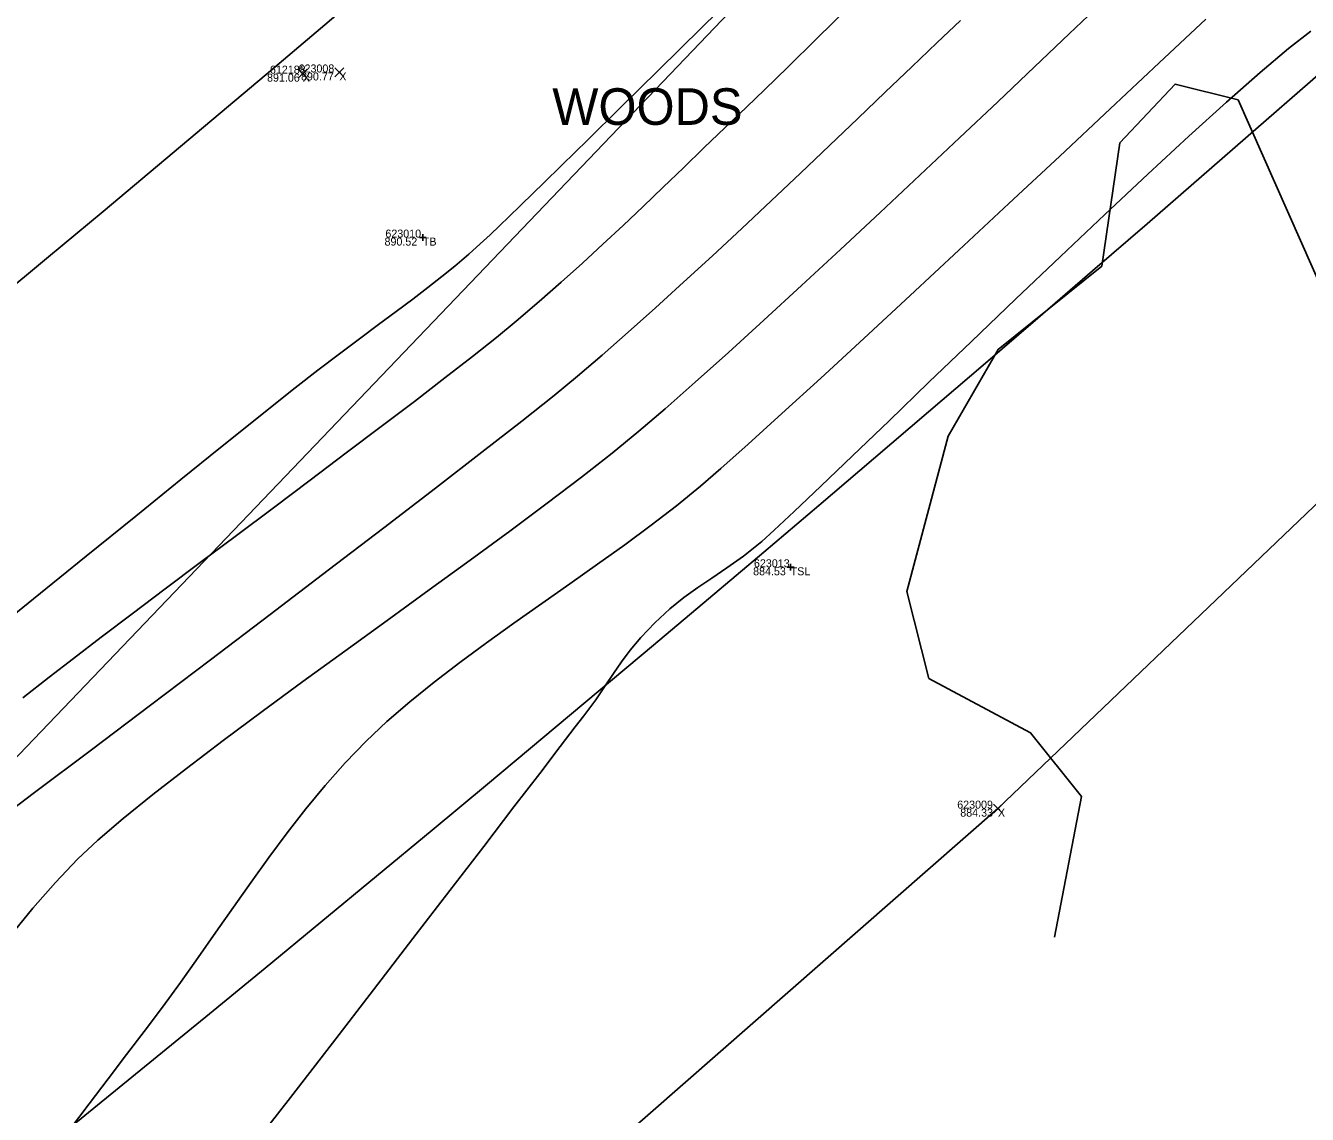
# Model space of a CAD drawing. Extents: x 1957117 to 1971063, y 701601 to 715861.
# Drawn here: x 1968503.2 to 1968559.2, y 710799.8 to 710847.4 of the extents above; entities that cross this region are included whole.
import ezdxf

# ---------------------------------------------------------------- set-up
doc = ezdxf.new("R2010")
doc.units = 0
for name, color, linetype in [('AP_X_Lights', 7, 'Continuous'), ('DT_X_Contour_Major', 7, 'Continuous'), ('DT_X_Contour_Minor', 7, 'Continuous'), ('DT_X_TIN_Hull', 7, 'Continuous'), ('GE_X_CL_20', 7, 'Continuous'), ('PV_P_Drive', 7, 'Continuous'), ('PV_P_Shoulder', 7, 'Continuous'), ('RS_Raster1', 7, 'Continuous'), ('RW_X_Esmt_RR', 7, 'Continuous'), ('RW_X_Fee_RW', 7, 'Continuous'), ('SC_Scratch1', 7, 'Continuous'), ('SC_Shading5', 7, 'Continuous'), ('VG_X_Text', 7, 'Continuous'), ('VG_X_Tree_Line_Rt', 7, 'Continuous')]:
    doc.layers.add(name, color=color, linetype=linetype)

msp = doc.modelspace()

# ---------------------------------------------------------------- linework, layer by layer
at = {"layer": 'AP_X_Lights'}
for p, q in [((1968515.094, 710845.114), (1968515.482, 710845.504)), ((1968515.094, 710845.504), (1968515.482, 710845.114)), ((1968516.692, 710845.166), (1968517.08, 710845.556)), ((1968516.692, 710845.556), (1968517.08, 710845.166)), ((1968545.495, 710812.976), (1968545.883, 710813.366)), ((1968545.495, 710813.366), (1968545.883, 710812.976))]:
    msp.add_line(p, q, dxfattribs=at)
at = {"layer": 'DT_X_Contour_Major'}
for points in [[(1968501.098, 710820.397), (1968503.508, 710822.345), (1968505.82, 710824.215), (1968507.986, 710825.966), (1968509.959, 710827.56), (1968511.691, 710828.957), (1968513.133, 710830.117), (1968514.238, 710831.003), (1968514.958, 710831.573), (1968515.952, 710832.344), (1968516.89, 710833.058), (1968517.773, 710833.72), (1968518.602, 710834.336), (1968519.376, 710834.91), (1968520.096, 710835.448), (1968520.762, 710835.954), (1968521.374, 710836.433), (1968521.933, 710836.891), (1968522.547, 710837.416), (1968523.05, 710837.863), (1968523.484, 710838.264), (1968523.891, 710838.653), (1968524.315, 710839.066), (1968524.798, 710839.536), (1968525.382, 710840.096), (1968525.817, 710840.518), (1968526.618, 710841.303), (1968527.748, 710842.414), (1968529.168, 710843.813), (1968530.841, 710845.46), (1968532.728, 710847.319), (1968534.792, 710849.35)], [(1968501.098, 710820.397), (1968503.508, 710822.345), (1968505.82, 710824.215), (1968507.986, 710825.966), (1968509.959, 710827.56), (1968511.691, 710828.957), (1968513.133, 710830.117), (1968514.238, 710831.003), (1968514.958, 710831.573), (1968515.952, 710832.344), (1968516.89, 710833.058), (1968517.773, 710833.72), (1968518.602, 710834.336), (1968519.376, 710834.91), (1968520.096, 710835.448), (1968520.762, 710835.954), (1968521.374, 710836.433), (1968521.933, 710836.891), (1968522.547, 710837.416), (1968523.05, 710837.863), (1968523.484, 710838.264), (1968523.891, 710838.653), (1968524.315, 710839.066), (1968524.798, 710839.536), (1968525.382, 710840.096), (1968525.817, 710840.518), (1968526.618, 710841.303), (1968527.748, 710842.414), (1968529.168, 710843.813), (1968530.841, 710845.46), (1968532.728, 710847.319), (1968534.792, 710849.35)], [(1968559.365, 710847.162), (1968558.393, 710846.405), (1968557.153, 710845.357), (1968555.688, 710844.064), (1968554.04, 710842.568), (1968552.251, 710840.915), (1968550.363, 710839.147), (1968548.42, 710837.309), (1968546.462, 710835.445), (1968544.532, 710833.598), (1968542.673, 710831.813), (1968540.926, 710830.133), (1968539.334, 710828.603), (1968537.94, 710827.267), (1968536.784, 710826.168), (1968535.91, 710825.35), (1968535.36, 710824.858), (1968534.556, 710824.214), (1968533.838, 710823.693), (1968533.182, 710823.249), (1968532.563, 710822.833), (1968531.956, 710822.399), (1968531.337, 710821.9), (1968530.681, 710821.29), (1968530.08, 710820.658), (1968529.611, 710820.103), (1968529.226, 710819.588), (1968528.878, 710819.078), (1968528.518, 710818.538), (1968528.099, 710817.932), (1968527.573, 710817.225), (1968527.203, 710816.743), (1968526.552, 710815.893), (1968525.649, 710814.713), (1968524.524, 710813.243), (1968523.206, 710811.522), (1968521.724, 710809.59), (1968520.108, 710807.486), (1968518.387, 710805.25), (1968516.591, 710802.921), (1968514.749, 710800.539), (1968512.89, 710798.142)], [(1968559.365, 710847.162), (1968558.393, 710846.405), (1968557.153, 710845.357), (1968555.688, 710844.064), (1968554.04, 710842.568), (1968552.251, 710840.915), (1968550.363, 710839.147), (1968548.42, 710837.309), (1968546.462, 710835.445), (1968544.532, 710833.598), (1968542.673, 710831.813), (1968540.926, 710830.133), (1968539.334, 710828.603), (1968537.94, 710827.267), (1968536.784, 710826.168), (1968535.91, 710825.35), (1968535.36, 710824.858), (1968534.556, 710824.214), (1968533.838, 710823.693), (1968533.182, 710823.249), (1968532.563, 710822.833), (1968531.956, 710822.399), (1968531.337, 710821.9), (1968530.681, 710821.29), (1968530.08, 710820.658), (1968529.611, 710820.103), (1968529.226, 710819.588), (1968528.878, 710819.078), (1968528.518, 710818.538), (1968528.099, 710817.932), (1968527.573, 710817.225), (1968527.203, 710816.743), (1968526.552, 710815.893), (1968525.649, 710814.713), (1968524.524, 710813.243), (1968523.206, 710811.522), (1968521.724, 710809.59), (1968520.108, 710807.486), (1968518.387, 710805.25), (1968516.591, 710802.921), (1968514.749, 710800.539), (1968512.89, 710798.142)]]:
    msp.add_lwpolyline(points, dxfattribs=at)
at = {"layer": 'DT_X_Contour_Minor'}
for points in [[(1968502.474, 710807.586), (1968503.484, 710808.812), (1968504.476, 710809.943), (1968505.439, 710810.954), (1968506.327, 710811.786), (1968507.436, 710812.736), (1968508.739, 710813.79), (1968510.205, 710814.932), (1968511.806, 710816.146), (1968513.513, 710817.415), (1968515.296, 710818.724), (1968517.126, 710820.057), (1968518.975, 710821.398), (1968520.813, 710822.731), (1968522.612, 710824.041), (1968524.341, 710825.31), (1968525.973, 710826.524), (1968527.477, 710827.666), (1968528.826, 710828.72), (1968529.989, 710829.671), (1968531.14, 710830.658), (1968532.452, 710831.815), (1968533.9, 710833.115), (1968535.458, 710834.533), (1968537.101, 710836.044), (1968538.803, 710837.621), (1968540.537, 710839.24), (1968542.279, 710840.873), (1968544.001, 710842.496), (1968545.68, 710844.082), (1968547.288, 710845.607), (1968548.801, 710847.044), (1968550.192, 710848.368)], [(1968502.474, 710807.586), (1968503.484, 710808.812), (1968504.476, 710809.943), (1968505.439, 710810.954), (1968506.327, 710811.786), (1968507.436, 710812.736), (1968508.739, 710813.79), (1968510.205, 710814.932), (1968511.806, 710816.146), (1968513.513, 710817.415), (1968515.296, 710818.724), (1968517.126, 710820.057), (1968518.975, 710821.398), (1968520.813, 710822.731), (1968522.612, 710824.041), (1968524.341, 710825.31), (1968525.973, 710826.524), (1968527.477, 710827.666), (1968528.826, 710828.72), (1968529.989, 710829.671), (1968531.14, 710830.658), (1968532.452, 710831.815), (1968533.9, 710833.115), (1968535.458, 710834.533), (1968537.101, 710836.044), (1968538.803, 710837.621), (1968540.537, 710839.24), (1968542.279, 710840.873), (1968544.001, 710842.496), (1968545.68, 710844.082), (1968547.288, 710845.607), (1968548.801, 710847.044), (1968550.192, 710848.368)], [(1968503.052, 710818.01), (1968504.203, 710818.92), (1968505.261, 710819.74), (1968506.476, 710820.67), (1968507.824, 710821.691), (1968509.277, 710822.785), (1968510.809, 710823.934), (1968512.393, 710825.121), (1968514.003, 710826.327), (1968515.612, 710827.533), (1968517.194, 710828.723), (1968518.722, 710829.877), (1968520.169, 710830.978), (1968521.508, 710832.007), (1968522.714, 710832.946), (1968523.76, 710833.778), (1968524.618, 710834.484), (1968525.625, 710835.344), (1968526.588, 710836.188), (1968527.515, 710837.022), (1968528.417, 710837.85), (1968529.301, 710838.676), (1968530.175, 710839.506), (1968531.049, 710840.343), (1968531.932, 710841.193), (1968532.831, 710842.06), (1968533.755, 710842.949), (1968534.714, 710843.865), (1968535.485, 710844.606), (1968536.511, 710845.606), (1968537.762, 710846.833), (1968539.208, 710848.255)], [(1968503.052, 710818.01), (1968504.203, 710818.92), (1968505.261, 710819.74), (1968506.476, 710820.67), (1968507.824, 710821.691), (1968509.277, 710822.785), (1968510.809, 710823.934), (1968512.393, 710825.121), (1968514.003, 710826.327), (1968515.612, 710827.533), (1968517.194, 710828.723), (1968518.722, 710829.877), (1968520.169, 710830.978), (1968521.508, 710832.007), (1968522.714, 710832.946), (1968523.76, 710833.778), (1968524.618, 710834.484), (1968525.625, 710835.344), (1968526.588, 710836.188), (1968527.515, 710837.022), (1968528.417, 710837.85), (1968529.301, 710838.676), (1968530.175, 710839.506), (1968531.049, 710840.343), (1968531.932, 710841.193), (1968532.831, 710842.06), (1968533.755, 710842.949), (1968534.714, 710843.865), (1968535.485, 710844.606), (1968536.511, 710845.606), (1968537.762, 710846.833), (1968539.208, 710848.255)], [(1968501.231, 710812.116), (1968503.562, 710813.871), (1968506.045, 710815.743), (1968508.624, 710817.692), (1968511.247, 710819.677), (1968513.859, 710821.659), (1968516.406, 710823.597), (1968518.835, 710825.452), (1968521.09, 710827.184), (1968523.119, 710828.752), (1968524.867, 710830.117), (1968526.28, 710831.239), (1968527.304, 710832.078), (1968528.382, 710833), (1968529.522, 710834), (1968530.713, 710835.067), (1968531.944, 710836.187), (1968533.204, 710837.349), (1968534.483, 710838.539), (1968535.768, 710839.747), (1968537.05, 710840.959), (1968538.317, 710842.163), (1968539.558, 710843.347), (1968540.762, 710844.498), (1968541.919, 710845.604), (1968543.017, 710846.653), (1968544.045, 710847.633)], [(1968501.231, 710812.116), (1968503.562, 710813.871), (1968506.045, 710815.743), (1968508.624, 710817.692), (1968511.247, 710819.677), (1968513.859, 710821.659), (1968516.406, 710823.597), (1968518.835, 710825.452), (1968521.09, 710827.184), (1968523.119, 710828.752), (1968524.867, 710830.117), (1968526.28, 710831.239), (1968527.304, 710832.078), (1968528.382, 710833), (1968529.522, 710834), (1968530.713, 710835.067), (1968531.944, 710836.187), (1968533.204, 710837.349), (1968534.483, 710838.539), (1968535.768, 710839.747), (1968537.05, 710840.959), (1968538.317, 710842.163), (1968539.558, 710843.347), (1968540.762, 710844.498), (1968541.919, 710845.604), (1968543.017, 710846.653), (1968544.045, 710847.633)], [(1968554.78, 710847.696), (1968552.735, 710845.775), (1968550.592, 710843.765), (1968548.39, 710841.705), (1968546.172, 710839.632), (1968543.977, 710837.586), (1968541.846, 710835.605), (1968539.819, 710833.729), (1968537.938, 710831.995), (1968536.242, 710830.443), (1968534.772, 710829.112), (1968533.57, 710828.039), (1968532.675, 710827.264), (1968531.631, 710826.415), (1968530.525, 710825.563), (1968529.37, 710824.71), (1968528.178, 710823.856), (1968526.965, 710823), (1968525.742, 710822.143), (1968524.524, 710821.285), (1968523.323, 710820.426), (1968522.154, 710819.566), (1968521.03, 710818.706), (1968519.964, 710817.845), (1968518.969, 710816.984), (1968518.06, 710816.122), (1968517.146, 710815.169), (1968516.27, 710814.178), (1968515.425, 710813.156), (1968514.607, 710812.108), (1968513.81, 710811.039), (1968513.028, 710809.955), (1968512.257, 710808.861), (1968511.49, 710807.762), (1968510.721, 710806.663), (1968509.947, 710805.571), (1968509.16, 710804.49), (1968508.355, 710803.426), (1968507.584, 710802.422), (1968506.779, 710801.363), (1968505.944, 710800.259), (1968505.084, 710799.119)], [(1968554.78, 710847.696), (1968552.735, 710845.775), (1968550.592, 710843.765), (1968548.39, 710841.705), (1968546.172, 710839.632), (1968543.977, 710837.586), (1968541.846, 710835.605), (1968539.819, 710833.729), (1968537.938, 710831.995), (1968536.242, 710830.443), (1968534.772, 710829.112), (1968533.57, 710828.039), (1968532.675, 710827.264), (1968531.631, 710826.415), (1968530.525, 710825.563), (1968529.37, 710824.71), (1968528.178, 710823.856), (1968526.965, 710823), (1968525.742, 710822.143), (1968524.524, 710821.285), (1968523.323, 710820.426), (1968522.154, 710819.566), (1968521.03, 710818.706), (1968519.964, 710817.845), (1968518.969, 710816.984), (1968518.06, 710816.122), (1968517.146, 710815.169), (1968516.27, 710814.178), (1968515.425, 710813.156), (1968514.607, 710812.108), (1968513.81, 710811.039), (1968513.028, 710809.955), (1968512.257, 710808.861), (1968511.49, 710807.762), (1968510.721, 710806.663), (1968509.947, 710805.571), (1968509.16, 710804.49), (1968508.355, 710803.426), (1968507.584, 710802.422), (1968506.779, 710801.363), (1968505.944, 710800.259), (1968505.084, 710799.119)]]:
    msp.add_lwpolyline(points, dxfattribs=at)
at = {"layer": 'DT_X_TIN_Hull'}
msp.add_lwpolyline([(1967790.701, 710237.171), (1967830.563, 710265.437), (1967866.912, 710291.905), (1967909.248, 710323.677), (1967954.236, 710357.056), (1967987.309, 710382.243), (1968026.034, 710416.589), (1968068.4, 710445.095), (1968105.412, 710477.355), (1968148.193, 710505.967), (1968186.701, 710533.113), (1968240.547, 710537.613), (1968267.568, 710594.426), (1968303.236, 710626.129), (1968349.097, 710658.6), (1968381.997, 710683.606), (1968426.001, 710717.018), (1968464.516, 710750.461), (1968504.959, 710777.529), (1968545.689, 710813.171), (1968619.784, 710884.079)], dxfattribs=at)
at = {"layer": 'GE_X_CL_20'}
msp.add_arc((1967281.952, 712304.861), 1909.859, 307.269944, 331.08678, dxfattribs=at)
at = {"layer": 'PV_P_Drive'}
for p, q in [((1968520.393, 710838.14), (1968520.685, 710838.14)), ((1968520.539, 710838.286), (1968520.539, 710837.994)), ((1968520.539, 710838.14), (1968520.539, 710838.14)), ((1968536.479, 710823.724), (1968536.771, 710823.724)), ((1968536.625, 710823.87), (1968536.625, 710823.578)), ((1968536.625, 710823.724), (1968536.625, 710823.724))]:
    msp.add_line(p, q, dxfattribs=at)
at = {"layer": 'RW_X_Esmt_RR'}
for radius in [1889.859, 1939.859]:
    msp.add_arc((1967281.952, 712304.861), radius, 307.269944, 331.08678, dxfattribs=at)
at = {"layer": 'RW_X_Fee_RW'}
msp.add_lwpolyline([(1963881.046, 707276.431), (1964172.578, 707701.964), (1964668.324, 708419.582), (1964735.207, 708501.875), (1964966.496, 708718.802), (1965107.468, 708816.338), (1965585.552, 709094.216), (1966091.861, 709326.705), (1966247.281, 709386.816), (1966633.174, 709551.737), (1966943.202, 709670.565), (1967172.032, 709812.662), (1967935.697, 710373.174), (1968346.714, 710683.963), (1968484.345, 710796.182), (1968743.632, 711067.038), (1968903.937, 711275.819), (1969041.222, 711501.316), (1969638.166, 712572.015), (1970019.077, 713196.718)], dxfattribs=at)
at = {"layer": 'SC_Shading5'}
for points in [[(1963589.678, 706586.994), (1963626.625, 706689.548), (1963651.76, 706746.832), (1963668.09, 706778.596), (1963682.768, 706805.402), (1963734.424, 706911.594), (1963826.849, 707116.717), (1963877.258, 707215.645), (1963964.981, 707354.472), (1964070.526, 707509.355), (1964132.574, 707601.994), (1964163.9, 707642.169), (1964191.2, 707685.167), (1964278.98, 707807.131), (1964326.11, 707874.364), (1964396.427, 707968.962), (1964508.519, 708133.679), (1964655.588, 708336.552), (1964745.319, 708429.172), (1964840.327, 708522.317), (1964988.178, 708660.245), (1965089.796, 708739.041), (1965251.743, 708835.216), (1965415.807, 708922.048), (1965866.2, 709149.38), (1966173.543, 709294.131), (1966283.627, 709338.196), (1966534.003, 709419.214), (1966689.084, 709471.266), (1967008.468, 709641.817), (1967166.677, 709750.124), (1967422.113, 709931.083), (1967818.707, 710198.831), (1968187.021, 710459.852), (1968360.589, 710592.493), (1968496.543, 710707.847), (1968606.427, 710809.378), (1968733.391, 710937.091), (1968807.28, 711025.4), (1968843.008, 711077.094), (1968863.233, 711106.099), (1968909.747, 711171.311), (1968974.133, 711279.559), (1969130.932, 711546.915), (1969247.433, 711744.686), (1969402.714, 712016.424), (1969505.287, 712191.789), (1969666.311, 712460.805), (1969771.586, 712639.896), (1969880.058, 712820.917), (1969964.994, 712955.706), (1969990.005, 713000.084), (1970030.065, 713068.479)], [(1963609.915, 706579.703), (1963646.615, 706681.572), (1963671.193, 706737.585), (1963687.092, 706768.511), (1963701.884, 706795.526), (1963753.906, 706902.469), (1963846.249, 707107.41), (1963895.973, 707204.994), (1963982.966, 707342.667), (1964088.35, 707497.312), (1964150.015, 707589.379), (1964181.502, 707629.761), (1964209.024, 707673.109), (1964296.517, 707794.674), (1964343.552, 707861.772), (1964413.958, 707956.489), (1964526.123, 708121.313), (1964672.104, 708322.686), (1964760.576, 708414.006), (1964855.195, 708506.77), (1965002.134, 708643.847), (1965101.925, 708721.226), (1965262.272, 708816.451), (1965425.685, 708902.939), (1965875.63, 709130.044), (1966182.13, 709274.398), (1966290.944, 709317.954), (1966540.737, 709398.785), (1966697.632, 709451.445), (1967019.644, 709623.399), (1967178.971, 709732.471), (1967434.35, 709913.39), (1967830.945, 710181.14), (1968199.774, 710442.525), (1968374.086, 710575.735), (1968510.806, 710691.739), (1968621.36, 710793.889), (1968749.296, 710922.58), (1968824.413, 711012.355), (1968860.678, 711064.827), (1968880.812, 711093.701), (1968927.778, 711159.547), (1968992.655, 711268.62), (1969149.476, 711536.015), (1969266.039, 711733.891), (1969421.336, 712005.657), (1969523.8, 712180.835), (1969684.812, 712449.831), (1969790.084, 712628.917), (1969898.385, 712809.653), (1969983.474, 712944.685), (1970008.657, 712989.367), (1970048.626, 713057.607)]]:
    msp.add_spline(points, degree=3, dxfattribs=at)
at = {"layer": 'VG_X_Tree_Line_Rt'}
msp.add_lwpolyline([(1968548.16, 710807.552), (1968549.337, 710813.697), (1968547.114, 710816.486), (1968542.673, 710818.864), (1968541.706, 710822.668), (1968543.506, 710829.451), (1968545.701, 710833.251), (1968550.238, 710836.893), (1968551.025, 710842.279), (1968553.438, 710844.856), (1968556.189, 710844.162), (1968560.002, 710835.573), (1968561.86, 710828.9), (1968567.42, 710817.252)], dxfattribs=at)

# ---------------------------------------------------------------- texts
at = {"layer": 'PV_P_Shoulder'}
for s, p in [('891.06', (1968513.726, 710844.959)), ('890.77', (1968515.213, 710845.011)), ('890.52', (1968518.864, 710837.79)), ('884.53', (1968534.983, 710823.374)), ('884.33', (1968544.041, 710812.821))]:
    msp.add_text(s, height=0.35, dxfattribs=at).set_placement(p)
at = {"layer": 'RS_Raster1'}
for s, p in [('612188', (1968513.855, 710845.309)), ('623008', (1968515.106, 710845.361)), ('623010', (1968518.902, 710838.14)), ('623013', (1968535.019, 710823.724)), ('623009', (1968543.909, 710813.171))]:
    msp.add_text(s, height=0.35, dxfattribs=at).set_placement(p)
at = {"layer": 'SC_Scratch1'}
for s, p in [('X', (1968515.288, 710844.959)), ('X', (1968516.886, 710845.011)), ('TB', (1968520.539, 710837.79)), ('TSL', (1968536.625, 710823.374)), ('X', (1968545.689, 710812.821))]:
    msp.add_text(s, height=0.35, dxfattribs=at).set_placement(p)
at = {"layer": 'VG_X_Text'}
msp.add_text('WOODS', height=1.6, dxfattribs=at).set_placement((1968526.2, 710843.069))

doc.saveas('drawing.dxf')
